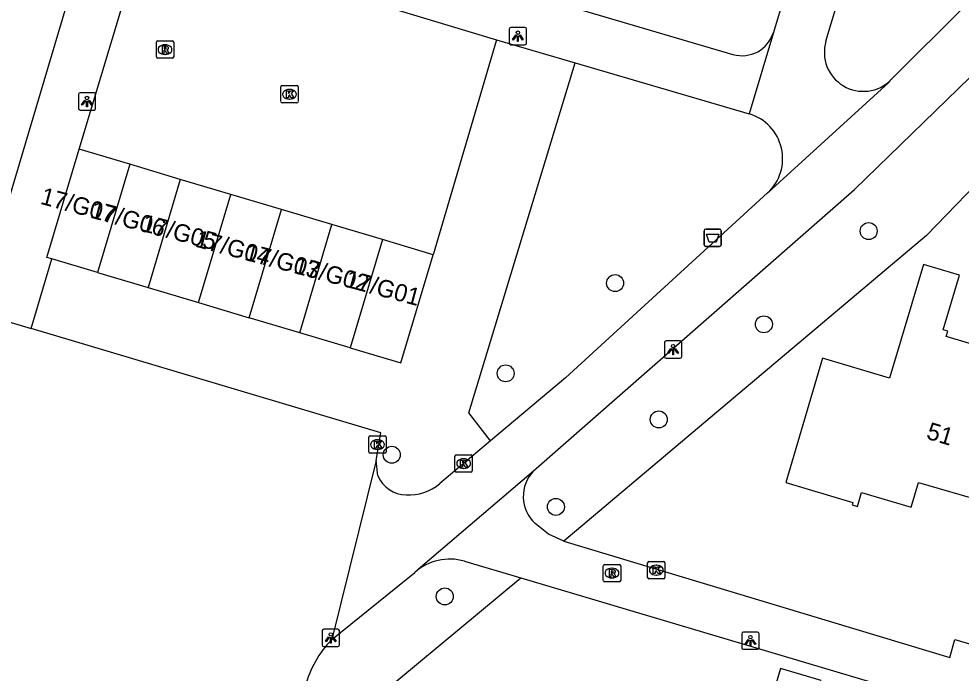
# Model space of a CAD drawing. Extents: x 162186 to 163152, y 385513 to 386513.
# Drawn here: x 162772 to 162826.3, y 386082.7 to 386120.5 of the extents above; entities that cross this region are included whole.
import ezdxf

# ---------------------------------------------------------------- set-up
doc = ezdxf.new("R2010")
doc.units = 0
for name, color, linetype in [('IMGEO_Afvalbak', 7, 'Continuous'), ('IMGEO_Boom', 7, 'Continuous'), ('IMGEO_Groenvoorziening', 7, 'Continuous'), ('IMGEO_Kolk', 7, 'Continuous'), ('IMGEO_Lichtpunt', 7, 'Continuous'), ('IMGEO_Pand', 7, 'Continuous'), ('IMGEO_Pand_nummerreeks', 7, 'Continuous'), ('IMGEO_Parkeervlak_open', 7, 'Continuous'), ('IMGEO_Rijbaan_lokaal_open', 7, 'Continuous'), ('IMGEO_Rioolput', 7, 'Continuous'), ('IMGEO_Voetpad_open', 7, 'Continuous')]:
    doc.layers.add(name, color=color, linetype=linetype)

msp = doc.modelspace()

# ---------------------------------------------------------------- linework, layer by layer
at = {"layer": 'IMGEO_Afvalbak'}
for p, q in [((162811.503, 386107.454), (162811.503, 386108.254)), ((162811.503, 386108.254), (162811.503, 386107.454)), ((162811.603, 386108.354), (162812.393, 386108.354)), ((162812.393, 386108.354), (162811.603, 386108.354)), ((162812.493, 386108.254), (162812.493, 386107.454)), ((162812.493, 386107.454), (162812.493, 386108.254)), ((162812.393, 386107.354), (162811.603, 386107.354)), ((162811.603, 386107.354), (162812.393, 386107.354))]:
    msp.add_line(p, q, dxfattribs=at)
msp.add_lwpolyline([(162811.646, 386108.068), (162812.35, 386108.068), (162812.201, 386107.598), (162811.795, 386107.598), (162811.646, 386108.068)], dxfattribs=at)
for centre, start, end in [((162811.603, 386108.254), 90, 180), ((162811.603, 386108.254), 90, 180), ((162812.393, 386108.254), 0, 90), ((162812.393, 386108.254), 360, 90), ((162811.603, 386107.454), 180, 270), ((162811.603, 386107.454), 180, 270), ((162812.393, 386107.454), 270, 0), ((162812.393, 386107.454), 270, 0)]:
    msp.add_arc(centre, 0.1, start, end, dxfattribs=at)
at = {"layer": 'IMGEO_Boom'}
for centre in [(162821, 386108.243), (162806.364, 386105.239), (162814.954, 386102.862), (162800.051, 386100.034), (162808.883, 386097.378), (162793.479, 386095.341), (162802.951, 386092.331), (162796.535, 386087.168)]:
    msp.add_circle(centre, 0.489, dxfattribs=at)
at = {"layer": 'IMGEO_Groenvoorziening'}
for points in [[(162799.172, 386096.133), (162797.929, 386097.759), (162804.07, 386117.943)], [(162833.487, 386117.449), (162824.332, 386107.988), (162803.409, 386090.347)], [(162786.855, 386076.549), (162800.917, 386088.236)]]:
    msp.add_lwpolyline(points, dxfattribs=at)
at = {"layer": 'IMGEO_Kolk'}
for p, q in [((162787.075, 386115.706), (162787.075, 386116.558)), ((162787.15, 386116.632), (162788.002, 386116.632)), ((162788.076, 386116.558), (162788.076, 386115.706)), ((162787.563, 386116.412), (162787.588, 386116.412)), ((162788.002, 386115.632), (162787.15, 386115.632)), ((162787.586, 386115.852), (162787.561, 386115.852)), ((162792.231, 386096.423), (162793.083, 386096.423)), ((162792.156, 386095.497), (162792.156, 386096.349)), ((162792.644, 386096.203), (162792.669, 386096.203)), ((162793.157, 386096.349), (162793.157, 386095.497)), ((162793.083, 386095.423), (162792.231, 386095.423)), ((162792.667, 386095.643), (162792.642, 386095.643)), ((162797.124, 386094.402), (162797.124, 386095.254)), ((162797.199, 386095.328), (162798.051, 386095.328)), ((162797.612, 386095.108), (162797.637, 386095.108)), ((162798.125, 386095.254), (162798.125, 386094.402)), ((162798.051, 386094.328), (162797.199, 386094.328)), ((162797.635, 386094.548), (162797.61, 386094.548)), ((162808.242, 386088.254), (162808.242, 386089.106)), ((162808.317, 386089.18), (162809.169, 386089.18)), ((162808.73, 386088.96), (162808.755, 386088.96)), ((162809.243, 386089.106), (162809.243, 386088.254)), ((162808.753, 386088.4), (162808.728, 386088.4)), ((162809.169, 386088.18), (162808.317, 386088.18))]:
    msp.add_line(p, q, dxfattribs=at)
for points in [[(162787.075, 386115.706), (162787.075, 386116.558)], [(162787.15, 386116.632), (162788.002, 386116.632)], [(162788.076, 386116.558), (162788.076, 386115.706)], [(162787.396, 386116.332), (162787.519, 386116.332), (162787.519, 386116.181), (162787.649, 386116.332), (162787.813, 386116.332), (162787.667, 386116.181), (162787.82, 386115.932), (162787.668, 386115.932), (162787.583, 386116.096), (162787.519, 386116.029), (162787.519, 386115.932), (162787.396, 386115.932), (162787.396, 386116.332)], [(162788.002, 386115.632), (162787.15, 386115.632)], [(162792.231, 386096.423), (162793.083, 386096.423)], [(162792.156, 386095.497), (162792.156, 386096.349)], [(162792.477, 386096.123), (162792.6, 386096.123), (162792.6, 386095.972), (162792.73, 386096.123), (162792.894, 386096.123), (162792.748, 386095.972), (162792.901, 386095.723), (162792.749, 386095.723), (162792.664, 386095.887), (162792.6, 386095.82), (162792.6, 386095.723), (162792.477, 386095.723), (162792.477, 386096.123)], [(162793.157, 386096.349), (162793.157, 386095.497)], [(162793.083, 386095.423), (162792.231, 386095.423)], [(162797.124, 386094.402), (162797.124, 386095.254)], [(162797.199, 386095.328), (162798.051, 386095.328)], [(162797.445, 386095.028), (162797.568, 386095.028), (162797.568, 386094.877), (162797.698, 386095.028), (162797.862, 386095.028), (162797.716, 386094.877), (162797.869, 386094.628), (162797.717, 386094.628), (162797.632, 386094.792), (162797.568, 386094.725), (162797.568, 386094.628), (162797.445, 386094.628), (162797.445, 386095.028)], [(162798.125, 386095.254), (162798.125, 386094.402)], [(162798.051, 386094.328), (162797.199, 386094.328)], [(162808.242, 386088.254), (162808.242, 386089.106)], [(162808.317, 386089.18), (162809.169, 386089.18)], [(162808.563, 386088.88), (162808.686, 386088.88), (162808.686, 386088.729), (162808.816, 386088.88), (162808.98, 386088.88), (162808.834, 386088.729), (162808.987, 386088.48), (162808.835, 386088.48), (162808.75, 386088.644), (162808.686, 386088.577), (162808.686, 386088.48), (162808.563, 386088.48), (162808.563, 386088.88)], [(162809.243, 386089.106), (162809.243, 386088.254)], [(162809.169, 386088.18), (162808.317, 386088.18)]]:
    msp.add_lwpolyline(points, dxfattribs=at)
for centre, start, end in [((162787.152, 386116.556), 91.552, 178.448), ((162787.152, 386116.556), 91.552, 178.448), ((162788, 386116.556), 1.552, 88.448), ((162788, 386116.556), 1.552, 88.448), ((162787.152, 386115.708), 181.552, 268.448), ((162787.152, 386115.708), 181.552, 268.448), ((162788, 386115.708), 271.552, 358.448), ((162788, 386115.708), 271.552, 358.448), ((162792.233, 386096.347), 91.552, 178.448), ((162792.233, 386096.347), 91.552, 178.448), ((162793.081, 386096.347), 1.552, 88.448), ((162793.081, 386096.347), 1.552, 88.448), ((162792.233, 386095.499), 181.552, 268.448), ((162792.233, 386095.499), 181.552, 268.448), ((162793.081, 386095.499), 271.552, 358.448), ((162793.081, 386095.499), 271.552, 358.448), ((162797.201, 386095.252), 91.552, 178.448), ((162797.201, 386095.252), 91.552, 178.448), ((162798.049, 386095.252), 1.552, 88.448), ((162798.049, 386095.252), 1.552, 88.448), ((162797.201, 386094.404), 181.552, 268.448), ((162797.201, 386094.404), 181.552, 268.448), ((162798.049, 386094.404), 271.552, 358.448), ((162798.049, 386094.404), 271.552, 358.448), ((162808.319, 386089.104), 91.552, 178.448), ((162808.319, 386089.104), 91.552, 178.448), ((162809.167, 386089.104), 1.552, 88.448), ((162809.167, 386089.104), 1.552, 88.448), ((162808.319, 386088.256), 181.552, 268.448), ((162808.319, 386088.256), 181.552, 268.448), ((162809.167, 386088.256), 271.552, 358.448), ((162809.167, 386088.256), 271.552, 358.448)]:
    msp.add_arc(centre, 0.0765, start, end, dxfattribs=at)
for centre, major_axis, ratio, start_param, end_param in [((162787.562, 386116.132), (-0.387, 0.002), 0.722429, 4.712389, 7.853982), ((162787.587, 386116.132), (-0.39, 0.002), 0.717154, 1.570796, 4.712389), ((162792.643, 386095.923), (-0.387, 0.002), 0.722429, 4.712389, 7.853982), ((162792.668, 386095.923), (-0.39, 0.002), 0.717154, 1.570796, 4.712389), ((162797.611, 386094.828), (-0.387, 0.002), 0.722429, 4.712389, 7.853982), ((162797.636, 386094.828), (-0.39, 0.002), 0.717154, 1.570796, 4.712389), ((162808.729, 386088.68), (-0.387, 0.002), 0.722429, 4.712389, 7.853982), ((162808.754, 386088.68), (-0.39, 0.002), 0.717154, 1.570796, 4.712389)]:
    msp.add_ellipse(centre, major_axis=major_axis, ratio=ratio, start_param=start_param, end_param=end_param, dxfattribs=at)
at = {"layer": 'IMGEO_Lichtpunt'}
for p, q in [((162800.258, 386119.889), (162800.258, 386119.082)), ((162800.258, 386119.889), (162800.258, 386119.082)), ((162801.16, 386119.984), (162800.352, 386119.984)), ((162801.16, 386119.984), (162800.352, 386119.984)), ((162801.254, 386119.082), (162801.254, 386119.889)), ((162801.254, 386119.082), (162801.254, 386119.889)), ((162800.352, 386118.988), (162801.16, 386118.988)), ((162800.352, 386118.988), (162801.16, 386118.988)), ((162775.394, 386116.121), (162775.394, 386115.314)), ((162775.394, 386116.121), (162775.394, 386115.314)), ((162776.296, 386116.216), (162775.488, 386116.216)), ((162776.296, 386116.216), (162775.488, 386116.216)), ((162776.39, 386115.314), (162776.39, 386116.121)), ((162776.39, 386115.314), (162776.39, 386116.121)), ((162775.488, 386115.22), (162776.296, 386115.22)), ((162775.488, 386115.22), (162776.296, 386115.22)), ((162810.116, 386101.904), (162809.308, 386101.904)), ((162810.116, 386101.904), (162809.308, 386101.904)), ((162809.214, 386101.809), (162809.214, 386101.002)), ((162809.214, 386101.809), (162809.214, 386101.002)), ((162810.21, 386101.002), (162810.21, 386101.809)), ((162810.21, 386101.002), (162810.21, 386101.809)), ((162809.308, 386100.908), (162810.116, 386100.908)), ((162809.308, 386100.908), (162810.116, 386100.908)), ((162789.46, 386085.175), (162789.46, 386084.368)), ((162789.46, 386085.175), (162789.46, 386084.368)), ((162790.362, 386085.27), (162789.554, 386085.27)), ((162790.362, 386085.27), (162789.554, 386085.27)), ((162790.456, 386084.368), (162790.456, 386085.175)), ((162790.456, 386084.368), (162790.456, 386085.175)), ((162813.677, 386085.016), (162813.677, 386084.209)), ((162813.677, 386085.016), (162813.677, 386084.209)), ((162814.579, 386085.111), (162813.771, 386085.111)), ((162814.579, 386085.111), (162813.771, 386085.111)), ((162814.673, 386084.209), (162814.673, 386085.016)), ((162814.673, 386084.209), (162814.673, 386085.016)), ((162789.554, 386084.274), (162790.362, 386084.274)), ((162789.554, 386084.274), (162790.362, 386084.274)), ((162813.771, 386084.115), (162814.579, 386084.115)), ((162813.771, 386084.115), (162814.579, 386084.115))]:
    msp.add_line(p, q, dxfattribs=at)
for points in [[(162800.632, 386119.553), (162800.671, 386119.525), (162800.483, 386119.263), (162800.445, 386119.29), (162800.632, 386119.553)], [(162800.734, 386119.505), (162800.781, 386119.505), (162800.781, 386119.183), (162800.734, 386119.183), (162800.734, 386119.505)], [(162800.844, 386119.525), (162800.882, 386119.552), (162801.069, 386119.29), (162801.03, 386119.262), (162800.844, 386119.525)], [(162775.768, 386115.785), (162775.807, 386115.757), (162775.619, 386115.495), (162775.581, 386115.522), (162775.768, 386115.785)], [(162775.87, 386115.737), (162775.917, 386115.737), (162775.917, 386115.415), (162775.87, 386115.415), (162775.87, 386115.737)], [(162775.98, 386115.757), (162776.018, 386115.784), (162776.205, 386115.522), (162776.166, 386115.494), (162775.98, 386115.757)], [(162809.588, 386101.473), (162809.627, 386101.445), (162809.439, 386101.183), (162809.401, 386101.21), (162809.588, 386101.473)], [(162809.69, 386101.425), (162809.737, 386101.425), (162809.737, 386101.103), (162809.69, 386101.103), (162809.69, 386101.425)], [(162809.8, 386101.445), (162809.838, 386101.472), (162810.025, 386101.21), (162809.986, 386101.182), (162809.8, 386101.445)], [(162789.834, 386084.839), (162789.873, 386084.811), (162789.685, 386084.549), (162789.647, 386084.576), (162789.834, 386084.839)], [(162789.936, 386084.791), (162789.983, 386084.791), (162789.983, 386084.469), (162789.936, 386084.469), (162789.936, 386084.791)], [(162790.046, 386084.811), (162790.084, 386084.838), (162790.271, 386084.576), (162790.232, 386084.548), (162790.046, 386084.811)], [(162814.051, 386084.68), (162814.09, 386084.652), (162813.902, 386084.39), (162813.864, 386084.417), (162814.051, 386084.68)], [(162814.153, 386084.632), (162814.2, 386084.632), (162814.2, 386084.31), (162814.153, 386084.31), (162814.153, 386084.632)], [(162814.263, 386084.652), (162814.301, 386084.679), (162814.488, 386084.417), (162814.449, 386084.389), (162814.263, 386084.652)]]:
    msp.add_lwpolyline(points, dxfattribs=at)
for centre in [(162800.757, 386119.687), (162775.893, 386115.919), (162809.713, 386101.607), (162789.959, 386084.973), (162814.176, 386084.814)]:
    msp.add_circle(centre, 0.0994, dxfattribs=at)
for centre, start, end in [((162800.352, 386119.889), 90, 180), ((162800.352, 386119.889), 90, 180), ((162801.16, 386119.889), 0, 90), ((162801.16, 386119.889), 0, 90), ((162800.352, 386119.082), 180, 270), ((162800.352, 386119.082), 180, 270), ((162801.16, 386119.082), 270, 0), ((162801.16, 386119.082), 270, 360), ((162775.488, 386116.121), 90, 180), ((162775.488, 386116.121), 90, 180), ((162776.296, 386116.121), 0, 90), ((162776.296, 386116.121), 0, 90), ((162775.488, 386115.314), 180, 270), ((162775.488, 386115.314), 180, 270), ((162776.296, 386115.314), 270, 0), ((162776.296, 386115.314), 270, 360), ((162809.308, 386101.809), 90, 180), ((162809.308, 386101.809), 90, 180), ((162810.116, 386101.809), 0, 90), ((162810.116, 386101.809), 0, 90), ((162809.308, 386101.002), 180, 270), ((162809.308, 386101.002), 180, 270), ((162810.116, 386101.002), 270, 0), ((162810.116, 386101.002), 270, 360), ((162789.554, 386085.175), 90, 180), ((162789.554, 386085.175), 90, 180), ((162790.362, 386085.175), 0, 90), ((162790.362, 386085.175), 0, 90), ((162813.771, 386085.016), 90, 180), ((162813.771, 386085.016), 90, 180), ((162814.579, 386085.016), 0, 90), ((162814.579, 386085.016), 0, 90), ((162789.554, 386084.368), 180, 270), ((162789.554, 386084.368), 180, 270), ((162790.362, 386084.368), 270, 0), ((162790.362, 386084.368), 270, 360), ((162813.771, 386084.209), 180, 270), ((162813.771, 386084.209), 180, 270), ((162814.579, 386084.209), 270, 0), ((162814.579, 386084.209), 270, 360)]:
    msp.add_arc(centre, 0.0946, start, end, dxfattribs=at)
at = {"layer": 'IMGEO_Pand'}
for points in [[(162773.867, 386106.636), (162773.579, 386106.722), (162775.439, 386112.964)], [(162778.356, 386112.094), (162775.439, 386112.964)], [(162778.356, 386112.094), (162776.496, 386105.852)], [(162781.274, 386111.225), (162778.356, 386112.094)], [(162781.274, 386111.225), (162779.413, 386104.983)], [(162784.191, 386110.355), (162781.274, 386111.225)], [(162782.33, 386104.113), (162784.191, 386110.355)], [(162787.108, 386109.486), (162784.191, 386110.355)], [(162785.248, 386103.244), (162787.108, 386109.486)], [(162790.025, 386108.616), (162787.108, 386109.486)], [(162788.165, 386102.374), (162790.025, 386108.616)], [(162792.943, 386107.747), (162790.025, 386108.616)], [(162792.943, 386107.747), (162791.082, 386101.505)], [(162795.86, 386106.877), (162792.943, 386107.747)], [(162791.082, 386101.505), (162794, 386100.635), (162795.86, 386106.877)], [(162776.496, 386105.852), (162773.867, 386106.636)], [(162830.425, 386100.682), (162825.469, 386102.155), (162825.563, 386102.47), (162825.304, 386102.547), (162826.24, 386105.697), (162824.158, 386106.316), (162822.209, 386099.76), (162818.344, 386100.909), (162816.213, 386093.742), (162820.081, 386092.592), (162820.039, 386092.452), (162820.354, 386092.359), (162820.591, 386093.155), (162823.447, 386092.305), (162823.875, 386093.743), (162827.582, 386092.667), (162827.533, 386092.504), (162827.959, 386092.378)], [(162776.496, 386105.852), (162779.413, 386104.983)], [(162779.413, 386104.983), (162782.33, 386104.113)], [(162782.33, 386104.113), (162785.248, 386103.244)], [(162788.165, 386102.374), (162785.248, 386103.244)], [(162791.082, 386101.505), (162788.165, 386102.374)], [(162815.098, 386080.278), (162817.439, 386079.579), (162818.257, 386082.316), (162815.916, 386083.015), (162815.098, 386080.278)]]:
    msp.add_lwpolyline(points, dxfattribs=at)
at = {"layer": 'IMGEO_Parkeervlak_open'}
msp.add_lwpolyline([(162799.529, 386119.273), (162795.86, 386106.877)], dxfattribs=at)
at = {"layer": 'IMGEO_Rijbaan_lokaal_open'}
for points in [[(162769.446, 386103.583), (162772.668, 386102.613)], [(162792.573, 386095.002), (162792.85, 386096.596), (162772.668, 386102.613)], [(162792.573, 386095.002), (162790.02, 386084.68)]]:
    msp.add_lwpolyline(points, dxfattribs=at)
msp.add_arc((162794.464, 386080.357), 6.2, 135.7911, 165.055, dxfattribs=at)
at = {"layer": 'IMGEO_Rioolput'}
for p, q in [((162779.892, 386118.283), (162779.892, 386119.135)), ((162779.967, 386119.209), (162780.819, 386119.209)), ((162780.38, 386118.989), (162780.405, 386118.989)), ((162780.893, 386119.135), (162780.893, 386118.283)), ((162780.819, 386118.209), (162779.967, 386118.209)), ((162780.403, 386118.429), (162780.378, 386118.429)), ((162805.687, 386088.085), (162805.687, 386088.937)), ((162805.762, 386089.011), (162806.614, 386089.011)), ((162806.688, 386088.937), (162806.688, 386088.085)), ((162806.175, 386088.791), (162806.2, 386088.791)), ((162806.614, 386088.011), (162805.762, 386088.011)), ((162806.198, 386088.231), (162806.173, 386088.231))]:
    msp.add_line(p, q, dxfattribs=at)
for points in [[(162779.892, 386118.283), (162779.892, 386119.135)], [(162779.967, 386119.209), (162780.819, 386119.209)], [(162780.481, 386118.907), (162780.229, 386118.909), (162780.229, 386118.509)], [(162780.407, 386118.828), (162780.353, 386118.828), (162780.353, 386118.747)], [(162780.353, 386118.747), (162780.405, 386118.747)], [(162780.893, 386119.135), (162780.893, 386118.283)], [(162780.819, 386118.209), (162779.967, 386118.209)], [(162780.229, 386118.509), (162780.353, 386118.509), (162780.353, 386118.671), (162780.364, 386118.671)], [(162780.411, 386118.642), (162780.482, 386118.509), (162780.622, 386118.509), (162780.557, 386118.635)], [(162805.687, 386088.085), (162805.687, 386088.937)], [(162805.762, 386089.011), (162806.614, 386089.011)], [(162806.688, 386088.937), (162806.688, 386088.085)], [(162806.276, 386088.709), (162806.024, 386088.711), (162806.024, 386088.311)], [(162806.024, 386088.311), (162806.148, 386088.311), (162806.148, 386088.473), (162806.159, 386088.473)], [(162806.202, 386088.63), (162806.148, 386088.63), (162806.148, 386088.549)], [(162806.148, 386088.549), (162806.2, 386088.549)], [(162806.206, 386088.444), (162806.277, 386088.311), (162806.417, 386088.311), (162806.352, 386088.437)], [(162806.614, 386088.011), (162805.762, 386088.011)]]:
    msp.add_lwpolyline(points, dxfattribs=at)
for centre, radius, start, end in [((162779.969, 386119.133), 0.0765, 91.552, 178.448), ((162779.969, 386119.133), 0.0765, 91.552, 178.448), ((162780.389, 386118.936), 0.19, 274.7715, 282.9687), ((162780.413, 386118.732), 0.0964, 77.0061, 93.1865), ((162780.427, 386118.789), 0.0378, 276.6634, 79.6772), ((162780.48, 386118.797), 0.109, 350.3612, 89.416), ((162780.478, 386118.797), 0.112, 277.5842, 350.9817), ((162780.817, 386119.133), 0.0765, 1.552, 88.448), ((162780.817, 386119.133), 0.0765, 1.552, 88.448), ((162779.969, 386118.285), 0.0765, 181.552, 268.448), ((162779.969, 386118.285), 0.0765, 181.552, 268.448), ((162780.363, 386118.618), 0.0533, 26.0293, 88.6989), ((162780.462, 386118.582), 0.108, 29.5134, 73.7905), ((162780.817, 386118.285), 0.0765, 271.552, 358.448), ((162780.817, 386118.285), 0.0765, 271.552, 358.448), ((162805.764, 386088.935), 0.0765, 91.552, 178.448), ((162805.764, 386088.935), 0.0765, 91.552, 178.448), ((162806.612, 386088.935), 0.0765, 1.552, 88.448), ((162806.612, 386088.935), 0.0765, 1.552, 88.448), ((162806.158, 386088.42), 0.0533, 26.0293, 88.6989), ((162806.184, 386088.738), 0.19, 274.7715, 282.9687), ((162806.208, 386088.534), 0.0964, 77.0061, 93.1865), ((162806.222, 386088.591), 0.0378, 276.6634, 79.6772), ((162806.275, 386088.599), 0.109, 350.3612, 89.416), ((162806.273, 386088.599), 0.112, 277.5842, 350.9817), ((162806.257, 386088.384), 0.108, 29.5134, 73.7905), ((162805.764, 386088.087), 0.0765, 181.552, 268.448), ((162805.764, 386088.087), 0.0765, 181.552, 268.448), ((162806.612, 386088.087), 0.0765, 271.552, 358.448), ((162806.612, 386088.087), 0.0765, 271.552, 358.448)]:
    msp.add_arc(centre, radius, start, end, dxfattribs=at)
for centre, major_axis, ratio, start_param, end_param in [((162780.379, 386118.709), (-0.387, 0.002), 0.722429, 4.712389, 7.853982), ((162780.404, 386118.709), (-0.39, 0.002), 0.717154, 1.570796, 4.712389), ((162806.174, 386088.511), (-0.387, 0.002), 0.722429, 4.712389, 7.853982), ((162806.199, 386088.511), (-0.39, 0.002), 0.717154, 1.570796, 4.712389)]:
    msp.add_ellipse(centre, major_axis=major_axis, ratio=ratio, start_param=start_param, end_param=end_param, dxfattribs=at)
at = {"layer": 'IMGEO_Voetpad_open'}
for points in [[(162834.323, 386182.568), (162815.501, 386119.698)], [(162818.534, 386119.196), (162827.927, 386150.369)], [(162769.446, 386103.583), (162780.141, 386139.505), (162780.193, 386139.71)], [(162775.439, 386112.964), (162779.18, 386125.446)], [(162830.877, 386125.54), (162822.284, 386116.962)], [(162787.51, 386122.905), (162799.529, 386119.273)], [(162804.465, 386120.982), (162813.169, 386118.431)], [(162799.529, 386119.273), (162804.07, 386117.943)], [(162815.501, 386119.698), (162814.104, 386115.003)], [(162801.658, 386094.403), (162820.177, 386110.635), (162827.507, 386117.756)], [(162804.07, 386117.943), (162814.104, 386115.003)], [(162815.168, 386110.441), (162815.208, 386110.471), (162822.171, 386116.811), (162822.284, 386116.962)], [(162815.168, 386110.441), (162803.509, 386099.784), (162799.172, 386096.133)], [(162772.668, 386102.613), (162773.867, 386106.636)], [(162799.172, 386096.133), (162796.247, 386093.671)], [(162792.681, 386094.115), (162792.573, 386095.002)], [(162794.807, 386088.547), (162794.993, 386088.729), (162801.658, 386094.403)], [(162803.409, 386090.347), (162802.518, 386090.766), (162801.749, 386091.381)], [(162803.409, 386090.347), (162825.679, 386083.648), (162825.975, 386084.675), (162833.293, 386082.531), (162833.524, 386083.355), (162854.019, 386077.271)], [(162797.679, 386089.199), (162800.917, 386088.236)], [(162790.02, 386084.68), (162794.807, 386088.547)], [(162800.917, 386088.236), (162831.135, 386079.251), (162831.456, 386080.227), (162838.901, 386078.006), (162839.183, 386078.894), (162852.082, 386075.081)]]:
    msp.add_lwpolyline(points, dxfattribs=at)
for centre, radius, start, end in [((162813.693, 386120.246), 1.889, 253.8905, 343.1409), ((162820.692, 386118.554), 2.252, 163.4439, 314.9888), ((162813.347, 386112.421), 2.69, 312.6035, 73.6534), ((162803.179, 386092.936), 2.113, 136.0392, 227.4104), ((162794.343, 386094.824), 1.807, 203.1119, 268.7123), ((162794.436, 386095.843), 2.829, 267.2936, 309.8235), ((162796.832, 386086.279), 3.04, 73.8221, 131.7588)]:
    msp.add_arc(centre, radius, start, end, dxfattribs=at)

# ---------------------------------------------------------------- texts
at = {"layer": 'IMGEO_Pand_nummerreeks'}
for s, rotation, p in [('17/G07', 345.0294, (162773.147, 386109.821)), ('17/G06', 345.0294, (162776.029, 386109.027)), ('17/G05', 345.0294, (162778.969, 386108.263)), ('17/G04', 345.0294, (162782.083, 386107.356)), ('17/G03', 345.0294, (162784.927, 386106.596)), ('17/G02', 345.0294, (162787.765, 386105.837)), ('17/G01', 345.0294, (162790.721, 386105.047)), ('51', 343.3728, (162824.274, 386096.277))]:
    msp.add_text(s, height=1, rotation=rotation, dxfattribs=at).set_placement(p)

doc.saveas('drawing.dxf')
